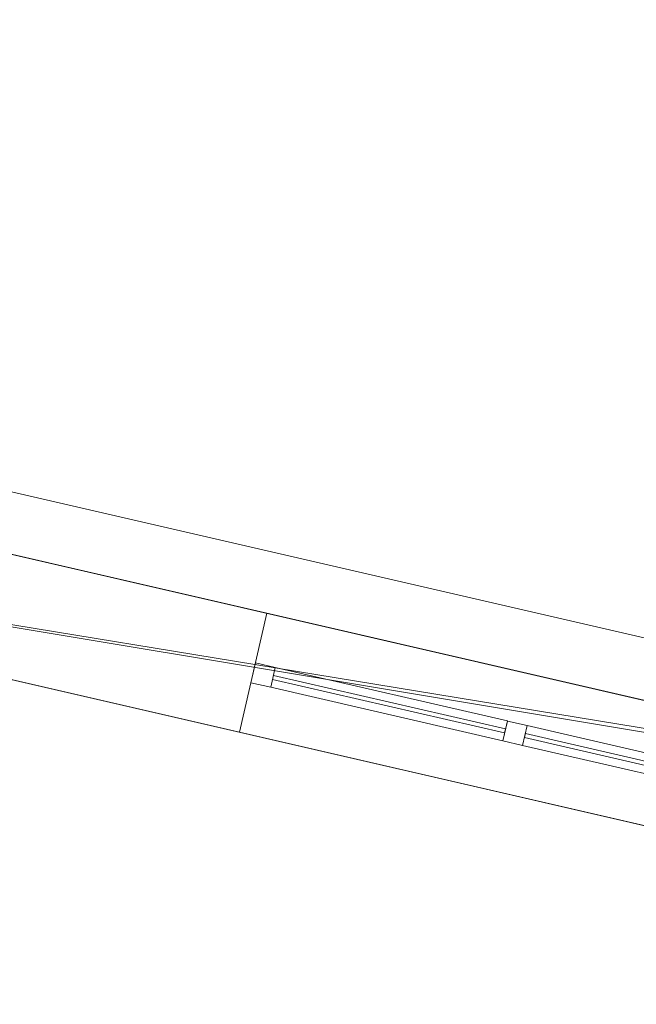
# Model space of a CAD drawing. Header units: millimetres. Extents: x -430348 to -225823, y -86243 to 5084.
# Tile 786 of 1056: x -335232 to -333718, y -61254 to -58835. Entities that reach past the tile are written whole.
import ezdxf

# ---------------------------------------------------------------- set-up
doc = ezdxf.new("R2010")
doc.units = ezdxf.units.MM
for name, color, linetype, lineweight in [('A-GLAZ-CURT', 52, 'Continuous', 9), ('A-GLAZ-CWMG', 51, 'Continuous', 9), ('A-ROOF', 132, 'Continuous', 9), ('A-WALL', 113, 'Continuous', 9)]:
    doc.layers.add(name, color=color, linetype=linetype, lineweight=lineweight)

# ---------------------------------------------------------------- blocks, each defined once
blk = doc.blocks.new('System Panel - Glazed-555753-_3D_ Copy 1')
at = {"layer": 'A-GLAZ-CURT', "transparency": 33554471}
mesh = blk.add_polyface(dxfattribs=at)
corners = [(-292.5, 5), (-292.5, 5, 555), (292.5, 5, 555), (292.5, 5)]
mesh.append_faces([[corners[k] for k in face] for face in [(1, 2, 3, 0)]])
mesh = blk.add_polyface(dxfattribs=at)
corners = [(292.5, -5), (-292.5, -5), (-292.5, 5), (292.5, 5)]
mesh.append_faces([[corners[k] for k in face] for face in [(3, 0, 1, 2)]])
mesh = blk.add_polyface(dxfattribs=at)
corners = [(-292.5, -5, 555), (292.5, -5, 555), (292.5, 5, 555), (-292.5, 5, 555)]
mesh.append_faces([[corners[k] for k in face] for face in [(0, 1, 2, 3)]])
mesh = blk.add_polyface(dxfattribs=at)
corners = [(-292.5, -5), (-292.5, -5, 555), (-292.5, 5, 555), (-292.5, 5)]
mesh.append_faces([[corners[k] for k in face] for face in [(3, 0, 1, 2)]])
mesh = blk.add_polyface(dxfattribs=at)
corners = [(292.5, -5, 555), (292.5, -5), (292.5, 5), (292.5, 5, 555)]
mesh.append_faces([[corners[k] for k in face] for face in [(3, 0, 1, 2)]])
mesh = blk.add_polyface(dxfattribs=at)
corners = [(-292.5, -5), (292.5, -5), (292.5, -5, 555), (-292.5, -5, 555)]
mesh.append_faces([[corners[k] for k in face] for face in [(3, 0, 1, 2)]])
blk = doc.blocks.new('Rectangular Mullion - 50mm x 50mm-353555-_3D_ Copy 1')
at = {"layer": 'A-GLAZ-CWMG'}
mesh = blk.add_polyface(dxfattribs=at)
corners = [(0, 25), (-50, 25), (-50, -25), (0, -25)]
mesh.append_faces([[corners[k] for k in face] for face in [(3, 0, 1, 2)]])
mesh = blk.add_polyface(dxfattribs=at)
corners = [(0, 25, -585), (0, -25, -585), (-50, -25, -585), (-50, 25, -585)]
mesh.append_faces([[corners[k] for k in face] for face in [(3, 0, 1, 2)]])
mesh = blk.add_polyface(dxfattribs=at)
corners = [(-50, 25), (0, 25), (0, 25, -585), (-50, 25, -585)]
mesh.append_faces([[corners[k] for k in face] for face in [(0, 1, 2, 3)]])
mesh = blk.add_polyface(dxfattribs=at)
corners = [(-50, -25), (-50, 25), (-50, 25, -585), (-50, -25, -585)]
mesh.append_faces([[corners[k] for k in face] for face in [(0, 1, 2, 3)]])
mesh = blk.add_polyface(dxfattribs=at)
corners = [(0, 25), (0, -25), (0, -25, -585), (0, 25, -585)]
mesh.append_faces([[corners[k] for k in face] for face in [(0, 1, 2, 3)]])
mesh = blk.add_polyface(dxfattribs=at)
corners = [(0, -25), (-50, -25), (-50, -25, -585), (0, -25, -585)]
mesh.append_faces([[corners[k] for k in face] for face in [(0, 1, 2, 3)]])
blk = doc.blocks.new('Rectangular Mullion - 50mm x 50mm-555750-_3D_ Copy 1')
at = {"layer": 'A-GLAZ-CWMG'}
mesh = blk.add_polyface(dxfattribs=at)
corners = [(0, 25), (-50, 25), (-50, -25), (0, -25)]
mesh.append_faces([[corners[k] for k in face] for face in [(2, 3, 0, 1)]])
mesh = blk.add_polyface(dxfattribs=at)
corners = [(-50, 25), (0, 25), (0, 25, -630), (-50, 25, -630)]
mesh.append_faces([[corners[k] for k in face] for face in [(0, 1, 2, 3)]])
mesh = blk.add_polyface(dxfattribs=at)
corners = [(-50, -25), (-50, 25), (-50, 25, -630), (-50, -25, -630)]
mesh.append_faces([[corners[k] for k in face] for face in [(0, 1, 2, 3)]])
mesh = blk.add_polyface(dxfattribs=at)
corners = [(0, 25), (0, -25), (0, -25, -630), (0, 25, -630)]
mesh.append_faces([[corners[k] for k in face] for face in [(0, 1, 2, 3)]])
mesh = blk.add_polyface(dxfattribs=at)
corners = [(0, -25), (-50, -25), (-50, -25, -630), (0, -25, -630)]
mesh.append_faces([[corners[k] for k in face] for face in [(0, 1, 2, 3)]])
blk = doc.blocks.new('Rectangular Mullion - 50mm x 50mm-353552-_3D_ Copy 1')
at = {"layer": 'A-GLAZ-CWMG'}
mesh = blk.add_polyface(dxfattribs=at)
corners = [(0, 25), (-50, 25), (-50, -25), (0, -25)]
mesh.append_faces([[corners[k] for k in face] for face in [(2, 3, 0, 1)]])
mesh = blk.add_polyface(dxfattribs=at)
corners = [(0, 25, -585), (0, -25, -585), (-50, -25, -585), (-50, 25, -585)]
mesh.append_faces([[corners[k] for k in face] for face in [(0, 1, 2, 3)]])
mesh = blk.add_polyface(dxfattribs=at)
corners = [(-50, 25), (0, 25), (0, 25, -585), (-50, 25, -585)]
mesh.append_faces([[corners[k] for k in face] for face in [(0, 1, 2, 3)]])
mesh = blk.add_polyface(dxfattribs=at)
corners = [(-50, -25), (-50, 25), (-50, 25, -585), (-50, -25, -585)]
mesh.append_faces([[corners[k] for k in face] for face in [(0, 1, 2, 3)]])
mesh = blk.add_polyface(dxfattribs=at)
corners = [(0, 25), (0, -25), (0, -25, -585), (0, 25, -585)]
mesh.append_faces([[corners[k] for k in face] for face in [(0, 1, 2, 3)]])
mesh = blk.add_polyface(dxfattribs=at)
corners = [(0, -25), (-50, -25), (-50, -25, -585), (0, -25, -585)]
mesh.append_faces([[corners[k] for k in face] for face in [(0, 1, 2, 3)]])
blk = doc.blocks.new('Rectangular Mullion - 50mm x 50mm-555752-_3D_ Copy 1')
at = {"layer": 'A-GLAZ-CWMG'}
mesh = blk.add_polyface(dxfattribs=at)
corners = [(0, 25, -630), (0, -25, -630), (-50, -25, -630), (-50, 25, -630)]
mesh.append_faces([[corners[k] for k in face] for face in [(0, 1, 2, 3)]])
mesh = blk.add_polyface(dxfattribs=at)
corners = [(-50, 25), (0, 25), (0, 25, -630), (-50, 25, -630)]
mesh.append_faces([[corners[k] for k in face] for face in [(0, 1, 2, 3)]])
mesh = blk.add_polyface(dxfattribs=at)
corners = [(-50, -25), (-50, 25), (-50, 25, -630), (-50, -25, -630)]
mesh.append_faces([[corners[k] for k in face] for face in [(0, 1, 2, 3)]])
mesh = blk.add_polyface(dxfattribs=at)
corners = [(0, 25), (0, -25), (0, -25, -630), (0, 25, -630)]
mesh.append_faces([[corners[k] for k in face] for face in [(0, 1, 2, 3)]])
mesh = blk.add_polyface(dxfattribs=at)
corners = [(0, -25), (-50, -25), (-50, -25, -630), (0, -25, -630)]
mesh.append_faces([[corners[k] for k in face] for face in [(0, 1, 2, 3)]])
blk = doc.blocks.new('Rectangular Mullion - 50mm x 50mm-544154-_3D_ Copy 1')
at = {"layer": 'A-GLAZ-CWMG'}
mesh = blk.add_polyface(dxfattribs=at)
corners = [(25, 25), (-25, 25), (-25, -25), (25, -25)]
mesh.append_faces([[corners[k] for k in face] for face in [(2, 3, 0, 1)]])
mesh = blk.add_polyface(dxfattribs=at)
corners = [(25, 25, -585), (25, -25, -585), (-25, -25, -585), (-25, 25, -585)]
mesh.append_faces([[corners[k] for k in face] for face in [(0, 1, 2, 3)]])
mesh = blk.add_polyface(dxfattribs=at)
corners = [(-25, 25), (25, 25), (25, 25, -585), (-25, 25, -585)]
mesh.append_faces([[corners[k] for k in face] for face in [(0, 1, 2, 3)]])
mesh = blk.add_polyface(dxfattribs=at)
corners = [(-25, -25), (-25, 25), (-25, 25, -585), (-25, -25, -585)]
mesh.append_faces([[corners[k] for k in face] for face in [(0, 1, 2, 3)]])
mesh = blk.add_polyface(dxfattribs=at)
corners = [(25, 25), (25, -25), (25, -25, -585), (25, 25, -585)]
mesh.append_faces([[corners[k] for k in face] for face in [(0, 1, 2, 3)]])
mesh = blk.add_polyface(dxfattribs=at)
corners = [(25, -25), (-25, -25), (-25, -25, -585), (25, -25, -585)]
mesh.append_faces([[corners[k] for k in face] for face in [(0, 1, 2, 3)]])
blk = doc.blocks.new('Rectangular Mullion - 50mm x 50mm-555746-_3D_ Copy 1')
at = {"layer": 'A-GLAZ-CWMG'}
mesh = blk.add_polyface(dxfattribs=at)
corners = [(25, 25, -630), (25, -25, -630), (-25, -25, -630), (-25, 25, -630)]
mesh.append_faces([[corners[k] for k in face] for face in [(0, 1, 2, 3)]])
mesh = blk.add_polyface(dxfattribs=at)
corners = [(-25, 25), (25, 25), (25, 25, -630), (-25, 25, -630)]
mesh.append_faces([[corners[k] for k in face] for face in [(0, 1, 2, 3)]])
mesh = blk.add_polyface(dxfattribs=at)
corners = [(-25, -25), (-25, 25), (-25, 25, -630), (-25, -25, -630)]
mesh.append_faces([[corners[k] for k in face] for face in [(0, 1, 2, 3)]])
mesh = blk.add_polyface(dxfattribs=at)
corners = [(25, 25), (25, -25), (25, -25, -630), (25, 25, -630)]
mesh.append_faces([[corners[k] for k in face] for face in [(0, 1, 2, 3)]])
mesh = blk.add_polyface(dxfattribs=at)
corners = [(25, -25), (-25, -25), (-25, -25, -630), (25, -25, -630)]
mesh.append_faces([[corners[k] for k in face] for face in [(0, 1, 2, 3)]])
blk = doc.blocks.new('Rectangular Mullion - 50mm x 50mm-555747-_3D_ Copy 1')
at = {"layer": 'A-GLAZ-CWMG'}
mesh = blk.add_polyface(dxfattribs=at)
corners = [(25, 25), (-25, 25), (-25, -25), (25, -25)]
mesh.append_faces([[corners[k] for k in face] for face in [(2, 3, 0, 1)]])
mesh = blk.add_polyface(dxfattribs=at)
corners = [(-25, 25), (25, 25), (25, 25, -630), (-25, 25, -630)]
mesh.append_faces([[corners[k] for k in face] for face in [(0, 1, 2, 3)]])
mesh = blk.add_polyface(dxfattribs=at)
corners = [(-25, -25), (-25, 25), (-25, 25, -630), (-25, -25, -630)]
mesh.append_faces([[corners[k] for k in face] for face in [(0, 1, 2, 3)]])
mesh = blk.add_polyface(dxfattribs=at)
corners = [(25, 25), (25, -25), (25, -25, -630), (25, 25, -630)]
mesh.append_faces([[corners[k] for k in face] for face in [(0, 1, 2, 3)]])
mesh = blk.add_polyface(dxfattribs=at)
corners = [(25, -25), (-25, -25), (-25, -25, -630), (25, -25, -630)]
mesh.append_faces([[corners[k] for k in face] for face in [(0, 1, 2, 3)]])

msp = doc.modelspace()

# ---------------------------------------------------------------- block references
at = {"layer": 'A-GLAZ-CURT', "transparency": 33554471, "rotation": 166.9999999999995}
for p in [(-334325.2, -60516.6, 63300), (-334325.2, -60516.6, 63905), (-333706.5, -60659.4, 63300), (-333706.5, -60659.4, 63905)]:
    msp.add_blockref('System Panel - Glazed-555753-_3D_ Copy 1', p, dxfattribs=at)
at = {"layer": 'A-GLAZ-CWMG', "extrusion": (0, 0, -1)}
for name, p, rotation in [('Rectangular Mullion - 50mm x 50mm-555750-_3D_ Copy 1', (334658.9, -60439.5, -63250), 13.00000000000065), ('Rectangular Mullion - 50mm x 50mm-555752-_3D_ Copy 1', (334658.9, -60439.5, -63880), 13.00000000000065), ('Rectangular Mullion - 50mm x 50mm-555746-_3D_ Copy 1', (334015.9, -60588, -63880), 13.00000000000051), ('Rectangular Mullion - 50mm x 50mm-555747-_3D_ Copy 1', (334015.9, -60588, -63250), 13.00000000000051)]:
    msp.add_blockref(name, p, dxfattribs=dict(at, rotation=rotation))
at = {"layer": 'A-GLAZ-CWMG', "extrusion": (-0.97437, 0.224951, 0), "rotation": 90}
for name, p in [('Rectangular Mullion - 50mm x 50mm-353555-_3D_ Copy 1', (134172.3, 64510, 312435.7)), ('Rectangular Mullion - 50mm x 50mm-544154-_3D_ Copy 1', (134172.3, 63880, 312435.7)), ('Rectangular Mullion - 50mm x 50mm-544154-_3D_ Copy 1', (134172.3, 63880, 311800.7)), ('Rectangular Mullion - 50mm x 50mm-353555-_3D_ Copy 1', (134172.3, 64510, 311800.7))]:
    msp.add_blockref(name, p, dxfattribs=at)
at = {"layer": 'A-GLAZ-CWMG', "extrusion": (0.97437, -0.224951, 0), "rotation": 270}
for p in [(-134172.3, 63250, -311850.7), (-134172.3, 63250, -311215.7)]:
    msp.add_blockref('Rectangular Mullion - 50mm x 50mm-353552-_3D_ Copy 1', p, dxfattribs=at)

# ---------------------------------------------------------------- meshes
at = {"layer": 'A-ROOF'}
mesh = msp.add_polyface(dxfattribs=at)
corners = [(-331739.6, -57572.7, 62310), (-332482, -60788.2, 62310), (-337490.2, -59631.9, 62310), (-336747.9, -56416.5, 62310)]
mesh.append_faces([[corners[k] for k in face] for face in [(2, 3, 0, 1)]])
mesh = msp.add_polyface(dxfattribs=at)
corners = [(-332482, -60788.2, 62410), (-331739.6, -57572.7, 62410), (-336747.9, -56416.5, 62410), (-337490.2, -59631.9, 62410)]
mesh.append_faces([[corners[k] for k in face] for face in [(1, 2, 3, 0)]])
mesh = msp.add_polyface(dxfattribs=at)
corners = [(-332194.6, -60700.6, 64510), (-332936.9, -63916, 66863.9), (-347357.6, -60586.7, 66863.9), (-349830.6, -56629, 64510)]
mesh.append_faces([[corners[k] for k in face] for face in [(0, 1, 2, 3)]])
mesh = msp.add_polyface(dxfattribs=at)
corners = [(-332194.6, -60700.6, 64632.8), (-349830.6, -56629, 64632.8), (-347357.6, -60586.7, 66986.7), (-332936.9, -63916, 66986.7)]
mesh.append_faces([[corners[k] for k in face] for face in [(2, 3, 0, 1)]])
mesh = msp.add_polyface(dxfattribs=at)
corners = [(-349830.6, -56629, 64510), (-349830.6, -56629, 64632.8), (-332194.6, -60700.6, 64632.8), (-332194.6, -60700.6, 64510)]
mesh.append_faces([[corners[k] for k in face] for face in [(2, 3, 0, 1)]])
mesh = msp.add_polyface(dxfattribs=at)
corners = [(-332482, -60788.2, 62410), (-337490.2, -59631.9, 62410), (-337490.2, -59631.9, 62310), (-332482, -60788.2, 62310)]
mesh.append_faces([[corners[k] for k in face] for face in [(1, 2, 3, 0)]])
mesh = msp.add_polyface(dxfattribs=at)
corners = [(-333679.3, -67131.4, 64510), (-333787.9, -67106.3, 64510), (-335095.5, -64675.5, 65989.7), (-337337.2, -66286.9, 64510), (-337344.3, -66285.3, 64510), (-341698.3, -65280.1, 64510), (-341704.9, -65278.5, 64510), (-343057.1, -62796.3, 66018.2), (-345361.9, -64434.3, 64510), (-345595.8, -64380.3, 64510), (-347012.5, -61860.2, 66034.2), (-349390.6, -63504.2, 64510), (-349395.8, -63503, 64510), (-351315.3, -63059.8, 64510), (-347357.6, -60586.7, 66863.9), (-332936.9, -63916, 66863.9)]
mesh.append_faces([[corners[k] for k in face] for face in [(15, 7, 14)]], dxfattribs={"vtx0": -1, "vtx1": -1})
mesh.append_faces([[corners[k] for k in face] for face in [(10, 14, 7, 9)]], dxfattribs={"vtx0": -1, "vtx1": -1, "vtx2": -1})
mesh.append_faces([[corners[k] for k in face] for face in [(2, 5, 7, 15)]], dxfattribs={"vtx0": -1, "vtx1": -1, "vtx2": -1, "vtx3": -1})
mesh.append_faces([[corners[k] for k in face] for face in [(10, 11, 12), (7, 8, 9), (0, 1, 2, 15), (5, 6, 7)]], dxfattribs={"vtx2": -1})
mesh.append_faces([[corners[k] for k in face] for face in [(12, 13, 14, 10)]], dxfattribs={"vtx2": -1, "vtx3": -1})
mesh.append_faces([[corners[k] for k in face] for face in [(2, 3, 4, 5)]], dxfattribs={"vtx3": -1})
mesh = msp.add_polyface(dxfattribs=at)
corners = [(-333679.3, -67131.4, 64632.8), (-332936.9, -63916, 66986.7), (-347357.6, -60586.7, 66986.7), (-351315.3, -63059.8, 64632.8), (-349395.8, -63503, 64632.8), (-347011.2, -61854.5, 66161.2), (-345590.6, -64381.5, 64632.8), (-345368.5, -64432.7, 64632.8), (-343055.3, -62788.8, 66146.5), (-341698.3, -65280.1, 64632.8), (-337344.3, -66285.3, 64632.8), (-335093.6, -64667.3, 66118.5), (-333780.7, -67108, 64632.8)]
mesh.append_faces([[corners[k] for k in face] for face in [(8, 2, 5, 6)]], dxfattribs={"vtx0": -1, "vtx1": -1, "vtx3": -1})
mesh.append_faces([[corners[k] for k in face] for face in [(8, 1, 2)]], dxfattribs={"vtx0": -1, "vtx2": -1})
mesh.append_faces([[corners[k] for k in face] for face in [(7, 8, 6)]], dxfattribs={"vtx1": -1})
mesh.append_faces([[corners[k] for k in face] for face in [(8, 9, 11, 1)]], dxfattribs={"vtx1": -1, "vtx2": -1, "vtx3": -1})
mesh.append_faces([[corners[k] for k in face] for face in [(9, 10, 11)]], dxfattribs={"vtx2": -1})
mesh.append_faces([[corners[k] for k in face] for face in [(2, 3, 4, 5), (11, 12, 0, 1)]], dxfattribs={"vtx3": -1})
at = {"layer": 'A-WALL'}
mesh = msp.add_polyface(dxfattribs=at)
corners = [(-318492.7, -64325.7, 59055.2), (-325272.3, -62760.5, 59055.2), (-325564.6, -62693, 59055.2), (-326621.8, -62449, 59055.2), (-326914.1, -62381.5, 59055.2), (-337272.8, -59990, 59055.2), (-337565.1, -59922.5, 59055.2), (-338713.7, -59657.3, 59055.2), (-339006, -59589.9, 59055.2), (-349473.9, -57173.2, 59055.2), (-349766.2, -57105.7, 59055.2), (-349698.7, -56813.4, 59055.2), (-344281.8, -58064, 59055.2), (-344087, -58108.9, 59055.2), (-338776.6, -59334.9, 59055.2), (-338581.8, -59379.9, 59055.2), (-337490.2, -59631.9, 59055.2), (-337295.3, -59676.9, 59055.2), (-332676.8, -60743.2, 59055.2), (-332482, -60788.2, 59055.2), (-332086.3, -60879.5, 59055.2), (-331794, -60947, 59055.2), (-327096, -62031.6, 59055.2), (-326803.7, -62099.1, 59055.2), (-325472.9, -62406.3, 59055.2), (-325179.5, -62474.1, 59055.2), (-321464.2, -63331.8, 59055.2), (-321171.8, -63399.3, 59055.2), (-318425.2, -64033.4, 59055.2)]
mesh.append_faces([[corners[k] for k in face] for face in [(0, 27, 28)]], dxfattribs={"vtx0": -1})
mesh.append_faces([[corners[k] for k in face] for face in [(24, 3, 23)]], dxfattribs={"vtx0": -1, "vtx1": -1})
mesh.append_faces([[corners[k] for k in face] for face in [(5, 18, 19), (20, 4, 5, 19), (23, 3, 4, 22), (6, 16, 17), (9, 12, 13)]], dxfattribs={"vtx0": -1, "vtx2": -1})
mesh.append_faces([[corners[k] for k in face] for face in [(24, 1, 2, 3), (4, 20, 21, 22), (1, 24, 25, 26)]], dxfattribs={"vtx0": -1, "vtx3": -1})
mesh.append_faces([[corners[k] for k in face] for face in [(7, 8, 14, 15), (8, 9, 13, 14), (5, 6, 17, 18), (6, 7, 15, 16), (0, 1, 26, 27)]], dxfattribs={"vtx1": -1, "vtx3": -1})
mesh.append_faces([[corners[k] for k in face] for face in [(9, 10, 11, 12)]], dxfattribs={"vtx3": -1})
mesh = msp.add_polyface(dxfattribs=at)
corners = [(-349698.7, -56813.4, 64617), (-349703.2, -56832.8, 64631.3), (-349493.4, -57168.7, 64831), (-349473.9, -57173.2, 64831), (-332227.7, -61154.8, 64831), (-332160.2, -60862.5, 64617)]
mesh.append_faces([[corners[k] for k in face] for face in [(1, 2, 3, 0)]], dxfattribs={"vtx2": -1})
mesh.append_faces([[corners[k] for k in face] for face in [(3, 4, 5, 0)]], dxfattribs={"vtx3": -1})
mesh = msp.add_polyface(dxfattribs=at)
corners = [(-318425.2, -64033.4, 59055.2), (-321171.8, -63399.3, 59055.2), (-321464.2, -63331.8, 59055.2), (-325179.5, -62474.1, 59055.2), (-325472.9, -62406.3, 59055.2), (-326803.7, -62099.1, 59055.2), (-327096, -62031.6, 59055.2), (-331794, -60947, 59055.2), (-332086.3, -60879.5, 59055.2), (-332482, -60788.2, 59055.2), (-332676.8, -60743.2, 59055.2), (-337295.3, -59676.9, 59055.2), (-337490.2, -59631.9, 59055.2), (-338581.8, -59379.9, 59055.2), (-338776.6, -59334.9, 59055.2), (-344087, -58108.9, 59055.2), (-344281.8, -58064, 59055.2), (-349698.7, -56813.4, 59055.2), (-349698.7, -56813.4, 64617), (-332160.2, -60862.5, 64617), (-332160.2, -60862.5, 64817), (-318480, -64020.8, 64817), (-318425.2, -64033.4, 64857.1), (-318648.2, -63981.9, 63579.7), (-318648.2, -63981.9, 64579.7), (-319505.7, -63784, 64579.7), (-319505.7, -63784, 63579.7), (-321298.5, -63370.1, 63450), (-321298.5, -63370.1, 64710), (-322701.6, -63046.1, 64710), (-322701.6, -63046.1, 63450), (-324230.5, -62693.2, 63450), (-324230.5, -62693.2, 64710), (-325107.4, -62490.7, 64710), (-325107.4, -62490.7, 63450), (-325637.4, -62368.4, 63450), (-325637.4, -62368.4, 64710), (-326296.2, -62216.3, 64710), (-326296.2, -62216.3, 63450), (-326958.7, -62063.3, 63450), (-326958.7, -62063.3, 64710), (-327835.7, -61860.8, 64710), (-327835.7, -61860.8, 63450), (-329394.6, -61500.9, 63450), (-329394.6, -61500.9, 64710), (-330758.8, -61186, 64710), (-330758.8, -61186, 63450), (-333339, -60590.3, 63250), (-333339, -60590.3, 64510), (-334625.2, -60293.4, 64510), (-334625.2, -60293.4, 63250), (-336301.1, -59906.4, 63250), (-336301.1, -59906.4, 64510), (-337119.6, -59717.5, 64510), (-337119.6, -59717.5, 63250), (-337801.6, -59560, 63250), (-337801.6, -59560, 64510), (-338366.8, -59429.5, 64510), (-338366.8, -59429.5, 63250), (-339019.6, -59278.8, 63250), (-339019.6, -59278.8, 64510), (-339877.1, -59080.9, 64510), (-339877.1, -59080.9, 63250), (-341523.7, -58700.7, 63250), (-341523.7, -58700.7, 64510), (-342809.9, -58403.8, 64510), (-342809.9, -58403.8, 63250), (-345421.2, -57800.9, 63250), (-345421.2, -57800.9, 64510), (-346707.4, -57504, 64510), (-346707.4, -57504, 63250), (-348480.7, -57094.6, 63250), (-348480.7, -57094.6, 64510), (-349201.8, -56928.1, 64510), (-349201.8, -56928.1, 63250), (-344697, -57968.1, 61019.9), (-344697, -57968.1, 62019.9), (-345281.6, -57833.1, 62019.9), (-345281.6, -57833.1, 61019.9), (-346846.2, -57471.9, 60762.9), (-346846.2, -57471.9, 62022.9), (-347567.2, -57305.5, 62022.9), (-347567.2, -57305.5, 60762.9), (-348480.7, -57094.6, 59750), (-348480.7, -57094.6, 61750), (-349201.8, -56928.1, 61750), (-349201.8, -56928.1, 59750), (-332086.3, -60879.5, 60653.9), (-332086.3, -60879.5, 61913.9), (-333372.5, -60582.6, 61913.9), (-333372.5, -60582.6, 60653.9), (-318648.2, -63981.9, 60928.8), (-318648.2, -63981.9, 61928.8), (-319505.7, -63784, 61928.8), (-319505.7, -63784, 60928.8), (-320597, -63532, 60928.8), (-320597, -63532, 61928.8), (-321171.8, -63399.3, 61928.8), (-321171.8, -63399.3, 60928.8), (-325637.4, -62368.4, 62306.2), (-326554.4, -62156.7, 62306.2), (-326554.4, -62156.7, 59686.2), (-325637.4, -62368.4, 59686.2)]
mesh.append_faces([[corners[k] for k in face] for face in [(95, 1, 98), (23, 92, 26), (31, 99, 34), (38, 40, 37), (34, 36, 33), (39, 100, 42), (60, 57, 59), (72, 69, 71)]], dxfattribs={"vtx0": -1, "vtx1": -1})
mesh.append_faces([[corners[k] for k in face] for face in [(94, 1, 95, 93), (46, 47, 19, 45), (29, 32, 21, 28), (23, 22, 92), (11, 51, 90), (58, 14, 59, 57), (53, 56, 19, 52)]], dxfattribs={"vtx0": -1, "vtx1": -1, "vtx2": -1})
mesh.append_faces([[corners[k] for k in face] for face in [(43, 100, 6, 87), (98, 99, 31, 30)]], dxfattribs={"vtx0": -1, "vtx1": -1, "vtx2": -1, "vtx3": -1})
mesh.append_faces([[corners[k] for k in face] for face in [(98, 3, 102, 99), (88, 47, 46, 43), (42, 100, 43, 44), (20, 33, 36, 37), (34, 99, 35, 36), (38, 100, 39, 40), (20, 37, 40, 41), (66, 15, 75, 76), (71, 81, 84, 85), (18, 65, 68, 69), (18, 69, 72, 73)]], dxfattribs={"vtx0": -1, "vtx1": -1, "vtx3": -1})
mesh.append_faces([[corners[k] for k in face] for face in [(0, 91, 92, 22), (93, 95, 96), (101, 5, 6, 100), (102, 3, 4), (30, 31, 32, 29), (24, 21, 22, 23), (33, 20, 21, 32), (44, 41, 42), (45, 19, 20), (47, 88, 89, 50), (75, 15, 16, 78), (17, 86, 83, 16), (82, 83, 84, 81), (19, 60, 61), (85, 74, 71)]], dxfattribs={"vtx0": -1, "vtx2": -1})
mesh.append_faces([[corners[k] for k in face] for face in [(26, 92, 93, 96), (21, 24, 25, 28), (19, 48, 49, 52), (50, 89, 90, 51), (83, 82, 79, 16), (67, 76, 77, 80), (19, 56, 57, 60), (64, 18, 19, 61), (67, 65, 66, 76), (71, 69, 70, 81), (18, 73, 74, 85)]], dxfattribs={"vtx0": -1, "vtx2": -1, "vtx3": -1})
mesh.append_faces([[corners[k] for k in face] for face in [(98, 1, 2, 3), (87, 6, 7, 8), (87, 8, 9, 10)]], dxfattribs={"vtx0": -1, "vtx3": -1})
mesh.append_faces([[corners[k] for k in face] for face in [(87, 88, 43), (47, 48, 19), (77, 78, 80), (62, 59, 14), (66, 63, 15), (67, 68, 65), (64, 65, 18)]], dxfattribs={"vtx1": -1, "vtx2": -1})
mesh.append_faces([[corners[k] for k in face] for face in [(96, 97, 27, 26), (44, 45, 20, 41), (12, 13, 55, 54), (14, 15, 63, 62), (79, 80, 78, 16)]], dxfattribs={"vtx1": -1, "vtx2": -1, "vtx3": -1})
mesh.append_faces([[corners[k] for k in face] for face in [(94, 91, 0, 1), (97, 98, 30, 27), (101, 102, 4, 5), (99, 100, 38, 35), (25, 26, 27, 28), (54, 51, 11, 12), (13, 14, 58, 55), (90, 87, 10, 11), (49, 50, 51, 52), (85, 86, 17, 18), (80, 81, 70, 67), (53, 54, 55, 56), (61, 62, 63, 64)]], dxfattribs={"vtx1": -1, "vtx3": -1})
mesh = msp.add_polyface(dxfattribs=at)
corners = [(-349766.2, -57105.7, 59055.2), (-349473.9, -57173.2, 59055.2), (-339006, -59589.9, 59055.2), (-338713.7, -59657.3, 59055.2), (-337565.1, -59922.5, 59055.2), (-337272.8, -59990, 59055.2), (-326914.1, -62381.5, 59055.2), (-326621.8, -62449, 59055.2), (-325564.6, -62693, 59055.2), (-325272.3, -62760.5, 59055.2), (-318492.7, -64325.7, 59055.2), (-318492.7, -64325.7, 65031), (-332227.7, -61154.8, 65031), (-332227.7, -61154.8, 64831), (-349473.9, -57173.2, 64831), (-349493.4, -57168.7, 64831), (-349766.2, -57105.7, 64631.3), (-318715.7, -64274.2, 64579.7), (-318715.7, -64274.2, 63579.7), (-319573.2, -64076.3, 63579.7), (-319573.2, -64076.3, 64579.7), (-321366, -63662.4, 64710), (-321366, -63662.4, 63450), (-322769.1, -63338.4, 63450), (-322769.1, -63338.4, 64710), (-324298, -62985.5, 64710), (-324298, -62985.5, 63450), (-325174.9, -62783, 63450), (-325174.9, -62783, 64710), (-325704.9, -62660.7, 64710), (-325704.9, -62660.7, 63450), (-326363.6, -62508.6, 63450), (-326363.6, -62508.6, 64710), (-327026.2, -62355.6, 64710), (-327026.2, -62355.6, 63450), (-327903.1, -62153.2, 63450), (-327903.1, -62153.2, 64710), (-329462.1, -61793.2, 64710), (-329462.1, -61793.2, 63450), (-330826.3, -61478.3, 63450), (-330826.3, -61478.3, 64710), (-333406.5, -60882.6, 64510), (-333406.5, -60882.6, 63250), (-334692.7, -60585.7, 63250), (-334692.7, -60585.7, 64510), (-336368.6, -60198.8, 64510), (-336368.6, -60198.8, 63250), (-337187.1, -60009.8, 63250), (-337187.1, -60009.8, 64510), (-337869.1, -59852.3, 64510), (-337869.1, -59852.3, 63250), (-338434.3, -59721.9, 63250), (-338434.3, -59721.9, 64510), (-339087.1, -59571.1, 64510), (-339087.1, -59571.1, 63250), (-339944.5, -59373.2, 63250), (-339944.5, -59373.2, 64510), (-341591.2, -58993, 64510), (-341591.2, -58993, 63250), (-342877.4, -58696.1, 63250), (-342877.4, -58696.1, 64510), (-345488.7, -58093.2, 64510), (-345488.7, -58093.2, 63250), (-346774.9, -57796.3, 63250), (-346774.9, -57796.3, 64510), (-348548.2, -57386.9, 64510), (-348548.2, -57386.9, 63250), (-349269.3, -57220.4, 63250), (-349269.3, -57220.4, 64510), (-344764.5, -58260.4, 62019.9), (-344764.5, -58260.4, 61019.9), (-345349.1, -58125.4, 61019.9), (-345349.1, -58125.4, 62019.9), (-346913.6, -57764.2, 62022.9), (-346913.6, -57764.2, 60762.9), (-347634.7, -57597.8, 60762.9), (-347634.7, -57597.8, 62022.9), (-348548.2, -57386.9, 61750), (-348548.2, -57386.9, 59750), (-349269.3, -57220.4, 59750), (-349269.3, -57220.4, 61750), (-332153.8, -61171.8, 61913.9), (-332153.8, -61171.8, 60653.9), (-333439.9, -60874.9, 60653.9), (-333439.9, -60874.9, 61913.9), (-318715.7, -64274.2, 61928.8), (-318715.7, -64274.2, 60928.8), (-319573.2, -64076.3, 60928.8), (-319573.2, -64076.3, 61928.8), (-320664.4, -63824.3, 61928.8), (-320664.4, -63824.3, 60928.8), (-321239.3, -63691.6, 60928.8), (-321239.3, -63691.6, 61928.8), (-326621.8, -62449, 62306.2), (-325704.9, -62660.7, 62306.2), (-325704.9, -62660.7, 59686.2), (-326621.8, -62449, 59686.2)]
mesh.append_faces([[corners[k] for k in face] for face in [(67, 80, 66), (55, 2, 54), (93, 38, 96), (96, 7, 95), (91, 10, 90), (42, 13, 41), (19, 85, 18), (21, 11, 24)]], dxfattribs={"vtx0": -1, "vtx1": -1})
mesh.append_faces([[corners[k] for k in face] for face in [(71, 74, 78, 70), (61, 60, 14, 64), (65, 64, 14, 68), (12, 29, 28, 11), (25, 24, 11, 28)]], dxfattribs={"vtx0": -1, "vtx1": -1, "vtx2": -1})
mesh.append_faces([[corners[k] for k in face] for face in [(46, 5, 83, 43), (58, 70, 2, 55)]], dxfattribs={"vtx0": -1, "vtx1": -1, "vtx2": -1, "vtx3": -1})
mesh.append_faces([[corners[k] for k in face] for face in [(66, 76, 63, 64), (57, 56, 13, 14), (13, 45, 44, 41), (13, 42, 39, 40), (91, 95, 9, 10), (91, 26, 94, 95), (19, 89, 88, 85), (12, 37, 36, 33)]], dxfattribs={"vtx0": -1, "vtx1": -1, "vtx3": -1})
mesh.append_faces([[corners[k] for k in face] for face in [(79, 0, 1, 78), (0, 79, 80, 16), (78, 74, 75), (63, 76, 73, 62), (59, 69, 70, 58), (5, 46, 47), (46, 43, 44, 45), (50, 47, 48, 49), (60, 61, 62, 59), (58, 55, 56, 57), (54, 51, 52, 53), (90, 87, 88, 89), (23, 91, 92, 22), (94, 30, 31), (22, 19, 20, 21)]], dxfattribs={"vtx0": -1, "vtx2": -1})
mesh.append_faces([[corners[k] for k in face] for face in [(66, 80, 77, 76), (73, 71, 72, 62), (78, 1, 2, 70), (54, 2, 3, 51), (62, 72, 69, 59), (38, 81, 82, 6), (81, 38, 39, 42), (93, 34, 35, 38), (10, 86, 87, 90), (22, 92, 89, 19), (27, 29, 30, 94), (23, 25, 26, 91), (11, 17, 18, 85)]], dxfattribs={"vtx0": -1, "vtx2": -1, "vtx3": -1})
mesh.append_faces([[corners[k] for k in face] for face in [(68, 14, 15, 16)]], dxfattribs={"vtx0": -1, "vtx3": -1})
mesh.append_faces([[corners[k] for k in face] for face in [(73, 74, 71), (83, 84, 43), (65, 66, 64), (60, 57, 14), (56, 53, 13), (8, 9, 95, 7), (26, 27, 94), (23, 24, 25), (27, 28, 29)]], dxfattribs={"vtx1": -1, "vtx2": -1})
mesh.append_faces([[corners[k] for k in face] for face in [(4, 5, 47, 50), (67, 68, 16, 80), (48, 45, 13, 49), (52, 49, 13, 53), (6, 7, 96, 38), (93, 94, 31, 34), (32, 29, 12, 33), (20, 17, 11, 21)]], dxfattribs={"vtx1": -1, "vtx2": -1, "vtx3": -1})
mesh.append_faces([[corners[k] for k in face] for face in [(77, 78, 75, 76), (3, 4, 50, 51), (42, 43, 84, 81), (82, 83, 5, 6), (37, 38, 35, 36), (85, 86, 10, 11), (40, 37, 12, 13), (33, 34, 31, 32)]], dxfattribs={"vtx1": -1, "vtx3": -1})
mesh = msp.add_polyface(dxfattribs=at)
corners = [(-333339, -60590.3, 64510), (-333406.5, -60882.6, 64510), (-334692.7, -60585.7, 64510), (-334625.2, -60293.4, 64510)]
mesh.append_faces([[corners[k] for k in face] for face in [(0, 1, 2, 3)]])
mesh = msp.add_polyface(dxfattribs=at)
corners = [(-334625.2, -60293.4, 64510), (-334692.7, -60585.7, 64510), (-334692.7, -60585.7, 63250), (-334625.2, -60293.4, 63250)]
mesh.append_faces([[corners[k] for k in face] for face in [(0, 1, 2, 3)]])
mesh = msp.add_polyface(dxfattribs=at)
corners = [(-333406.5, -60882.6, 63250), (-333339, -60590.3, 63250), (-334625.2, -60293.4, 63250), (-334692.7, -60585.7, 63250)]
mesh.append_faces([[corners[k] for k in face] for face in [(3, 0, 1, 2)]])

doc.saveas('drawing.dxf')
